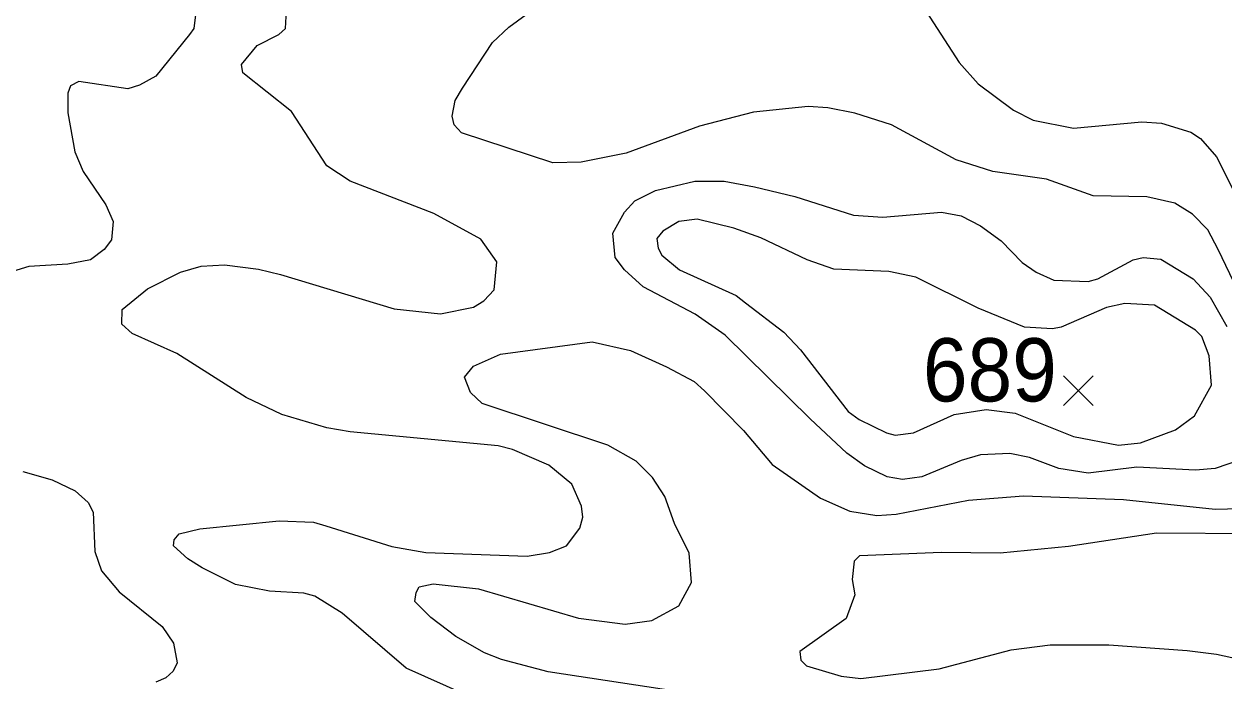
# Model space of a CAD drawing. Extents: x 423 to 448.8, y 7456.3 to 7484.
# Drawn here: x 434.58 to 436.1, y 7467.476 to 7468.308 of the extents above; entities that cross this region are included whole.
import ezdxf
from ezdxf.enums import TextEntityAlignment as Align

# ---------------------------------------------------------------- set-up
doc = ezdxf.new("R2010")
doc.units = 0
doc.header["$LTSCALE"] = 0.032
doc.layers.add('2', color=7, linetype='Continuous', lineweight=13)
doc.layers.add('21', color=7, linetype='Continuous', lineweight=25)
doc.layers.add('61', color=7, linetype='Continuous')

msp = doc.modelspace()

# ---------------------------------------------------------------- linework, layer by layer
at = {"layer": '2'}
for points in [[(435.6763, 7468.396), (435.7644, 7468.2591), (435.7884, 7468.232), (435.8333, 7468.1988), (435.8581, 7468.1864), (435.9091, 7468.1763), (435.9957, 7468.1841), (436.0205, 7468.1825), (436.0576, 7468.1709), (436.07, 7468.1632), (436.0901, 7468.14), (436.1272, 7468.0658)], [(434.8007, 7468.3473), (434.7953, 7468.3024), (434.7899, 7468.2947), (434.7473, 7468.2421), (434.7265, 7468.2305), (434.7118, 7468.2258), (434.6499, 7468.2351), (434.6391, 7468.2297)], [(436.1264, 7467.9513), (436.0924, 7468.0224), (436.0792, 7468.0472), (436.0599, 7468.0673), (436.0375, 7468.0812), (436.0019, 7468.089), (435.9339, 7468.0905), (435.8751, 7468.1114), (435.807, 7468.1214), (435.7606, 7468.1361), (435.6786, 7468.1802), (435.6322, 7468.1949), (435.5982, 7468.2019), (435.5734, 7468.2034), (435.5038, 7468.1964), (435.4357, 7468.1787), (435.3429, 7468.1446), (435.2857, 7468.133), (435.2501, 7468.1322), (435.1341, 7468.1702), (435.1248, 7468.1802), (435.1225, 7468.1911), (435.1263, 7468.2112), (435.1356, 7468.2266), (435.1735, 7468.2846), (435.1944, 7468.3039), (435.2539, 7468.348)], [(435.1387, 7467.4594), (435.0644, 7467.4926), (434.9832, 7467.5622), (434.9485, 7467.5839), (434.9345, 7467.5877), (434.8912, 7467.59), (434.8479, 7467.5986), (434.8061, 7467.6194), (434.7876, 7467.631), (434.7698, 7467.6473), (434.7706, 7467.655), (434.7767, 7467.6628), (434.8031, 7467.669), (434.9036, 7467.679), (434.9469, 7467.6775), (434.9624, 7467.6728), (435.0459, 7467.6465), (435.0892, 7467.6388), (435.2176, 7467.6342), (435.2455, 7467.6388), (435.2671, 7467.6473), (435.2841, 7467.6697), (435.288, 7467.6837), (435.2864, 7467.6976), (435.2741, 7467.7254), (435.2447, 7467.7494), (435.199, 7467.7695), (435.1805, 7467.7741), (434.9933, 7467.7919), (434.9639, 7467.7966), (434.9067, 7467.8136), (434.8618, 7467.8352), (434.7737, 7467.891), (434.7172, 7467.9164), (434.704, 7467.928), (434.7048, 7467.9466), (434.7365, 7467.9729), (434.7783, 7467.9938), (434.8046, 7468.0015), (434.834, 7468.0031), (434.8773, 7467.9977), (434.9051, 7467.9907), (435.049, 7467.9474), (435.1078, 7467.9412), (435.1496, 7467.9497), (435.1627, 7467.9574), (435.1758, 7467.9714), (435.1789, 7468.0069), (435.1588, 7468.0356), (435.0993, 7468.068), (434.9933, 7468.109), (434.9639, 7468.1284), (434.919, 7468.1972), (434.8572, 7468.246), (434.8556, 7468.2568), (434.8757, 7468.2808), (434.9028, 7468.2947), (434.9113, 7468.3024), (434.9129, 7468.3326)], [(434.6391, 7468.2297), (434.636, 7468.2205), (434.636, 7468.1957), (434.6445, 7468.1462), (434.6553, 7468.1214), (434.6839, 7468.0789), (434.6932, 7468.058), (434.6909, 7468.0348), (434.6816, 7468.0224), (434.6646, 7468.0093), (434.636, 7468.0039), (434.5865, 7468.0008), (434.5547, 7467.9915)], [(436.1365, 7467.7618), (436.0885, 7467.7455), (436.0638, 7467.7432), (435.9895, 7467.7471), (435.9277, 7467.7393), (435.8905, 7467.7455), (435.8534, 7467.7594), (435.8287, 7467.7641), (435.7915, 7467.7625), (435.7668, 7467.7556), (435.7173, 7467.7347), (435.6925, 7467.7316), (435.6732, 7467.7347), (435.6446, 7467.7486), (435.6221, 7467.7649), (435.5757, 7467.8082), (435.4682, 7467.9141), (435.4303, 7467.9405), (435.3645, 7467.9752), (435.3406, 7467.9969), (435.329, 7468.0124), (435.3259, 7468.0433), (435.3406, 7468.0696), (435.3537, 7468.0843), (435.3801, 7468.0974), (435.4296, 7468.1091), (435.4667, 7468.1091), (435.5054, 7468.102), (435.5564, 7468.0897), (435.6307, 7468.0658), (435.6678, 7468.0634), (435.742, 7468.0696), (435.7668, 7468.065), (435.7915, 7468.0526), (435.8178, 7468.0333), (435.8441, 7468.0062), (435.8619, 7467.9938), (435.8844, 7467.9838), (435.9277, 7467.9822), (435.94, 7467.9853), (435.9849, 7468.0093), (435.9973, 7468.0124), (436.0197, 7468.0101), (436.0607, 7467.9853), (436.0823, 7467.9621), (436.1032, 7467.925)], [(435.4079, 7467.4632), (435.2439, 7467.488), (435.1851, 7467.5034), (435.1635, 7467.512), (435.1271, 7467.5328), (435.0954, 7467.5568), (435.0753, 7467.5769), (435.0769, 7467.5885), (435.0807, 7467.5955), (435.0985, 7467.5993), (435.1558, 7467.5931), (435.2826, 7467.556), (435.3414, 7467.5483), (435.3754, 7467.5529), (435.4094, 7467.5715), (435.4257, 7467.6009), (435.4226, 7467.638), (435.404, 7467.6759), (435.3916, 7467.71), (435.3762, 7467.7339), (435.3553, 7467.7548), (435.3197, 7467.7749), (435.1604, 7467.8275), (435.1457, 7467.8415), (435.1379, 7467.8608), (435.1496, 7467.8747), (435.1836, 7467.8902), (435.2996, 7467.9056), (435.3483, 7467.8948), (435.394, 7467.8739), (435.4287, 7467.8554), (435.4419, 7467.8437), (435.4914, 7467.7935), (435.5278, 7467.7502), (435.5888, 7467.7076), (435.626, 7467.6914), (435.66, 7467.686), (435.6848, 7467.6875), (435.7761, 7467.7053), (435.8457, 7467.7107), (435.9725, 7467.7061), (436.0885, 7467.6937), (436.135, 7467.6952)], [(434.5787, 7467.7416), (434.6159, 7467.7308), (434.6452, 7467.7169), (434.6615, 7467.7022), (434.6677, 7467.6899), (434.67, 7467.6404), (434.6785, 7467.6156), (434.701, 7467.5893), (434.7551, 7467.5452), (434.7698, 7467.5243), (434.7744, 7467.4995), (434.769, 7467.4887), (434.7597, 7467.4802), (434.7474, 7467.4748)], [(436.138, 7467.6628), (436.0143, 7467.6636), (435.9029, 7467.6465), (435.8163, 7467.638), (435.742, 7467.6388), (435.6384, 7467.6349), (435.6314, 7467.628), (435.6291, 7467.6048), (435.6322, 7467.5854), (435.6213, 7467.5553), (435.5626, 7467.5135), (435.5641, 7467.5027), (435.5711, 7467.4957), (435.6152, 7467.4826), (435.6399, 7467.4794), (435.7389, 7467.4918), (435.8302, 7467.5158), (435.8797, 7467.522), (435.954, 7467.522), (436.053, 7467.515), (436.0901, 7467.5104), (436.1643, 7467.4941)]]:
    msp.add_lwpolyline(points, dxfattribs=at)
msp.add_lwpolyline([(436.0382, 7467.7942), (436.0622, 7467.812), (436.0839, 7467.8507), (436.0808, 7467.8879), (436.0715, 7467.9126), (436.0638, 7467.9203), (436.0119, 7467.952), (435.9741, 7467.9543), (435.9509, 7467.9489), (435.8936, 7467.9242), (435.8828, 7467.9219), (435.8472, 7467.9242), (435.7884, 7467.9482), (435.7095, 7467.9876), (435.6755, 7467.9946), (435.6059, 7467.9977), (435.5719, 7468.0093), (435.5131, 7468.0371), (435.4791, 7468.0495), (435.4326, 7468.0611), (435.4094, 7468.058), (435.3893, 7468.0456), (435.3816, 7468.0364), (435.3831, 7468.024), (435.3878, 7468.0155), (435.4102, 7467.9969), (435.4822, 7467.9644), (435.4937, 7467.9551), (435.5424, 7467.918), (435.5633, 7467.8956), (435.6237, 7467.8175), (435.6376, 7467.8074), (435.6724, 7467.7904), (435.6833, 7467.7873), (435.7065, 7467.7904), (435.7582, 7467.8136), (435.7985, 7467.8198), (435.8353, 7467.8153), (435.9091, 7467.7857), (435.9663, 7467.7749), (435.9942, 7467.778)], close=True, dxfattribs=at)
at = {"layer": '21'}
for p, q in [((435.8964, 7467.8626), (435.9339, 7467.8251)), ((435.9339, 7467.8626), (435.8964, 7467.8251))]:
    msp.add_line(p, q, dxfattribs=at)

# ---------------------------------------------------------------- texts
at = {"layer": '61', "width": 0.95}
msp.add_text('689', height=0.08, dxfattribs=at).set_placement((435.8033, 7467.8302), align=Align.CENTER)

doc.saveas('drawing.dxf')
